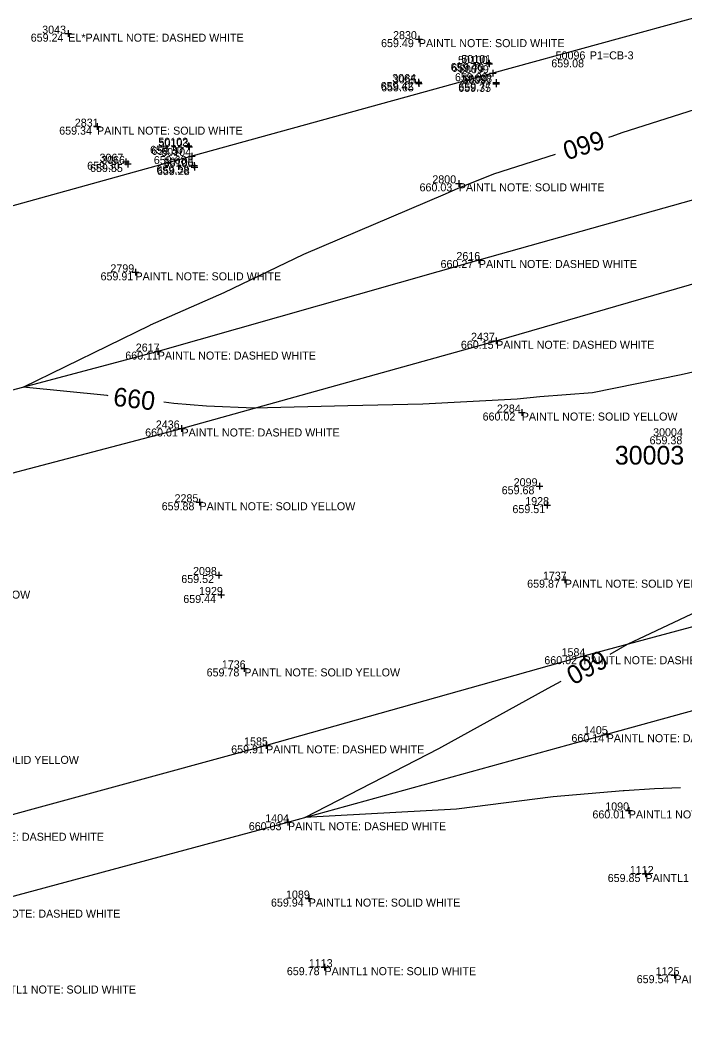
# Model space of a CAD drawing. Extents: x 2129350 to 2137777, y 657588 to 659885.
# Drawn here: x 2133291.5 to 2133391.1, y 658691.9 to 658843.4 of the extents above; entities that cross this region are included whole.
import ezdxf

# ---------------------------------------------------------------- set-up
doc = ezdxf.new("R2010")
doc.units = 0
for name, color, linetype in [('DT_X_Contour_Major', 7, 'Continuous'), ('GK_Visualization', 7, 'Continuous'), ('PV_X_COP', 7, 'Continuous'), ('SV_X_Shot_Marker', 7, 'Continuous'), ('SV_X_Text_Comment', 7, 'Continuous'), ('SV_X_Text_Description', 7, 'Continuous'), ('SV_X_Text_Elevation', 7, 'Continuous'), ('SV_X_Text_Name', 7, 'Continuous')]:
    doc.layers.add(name, color=color, linetype=linetype)

msp = doc.modelspace()

# ---------------------------------------------------------------- linework, layer by layer
at = {"layer": 'DT_X_Contour_Major'}
for points in [[(2133379.76, 658825.89), (2133380.24, 658826.04), (2133381.75, 658826.58), (2133402.61, 658833.27), (2133406.24, 658834.58), (2133406.28, 658834.6), (2133425.26, 658840.79), (2133430.82, 658842.67), (2133447.76, 658848.22), (2133455.27, 658850.77), (2133456.13, 658851.03), (2133471.37, 658855.83), (2133474.84, 658856.87)], [(2133304.64, 658787.14), (2133304.5, 658787.16), (2133291.93, 658788.4), (2133310.97, 658797.73), (2133311.02, 658797.75), (2133322.07, 658802.63), (2133333.98, 658808.37), (2133355.24, 658817.39), (2133357.14, 658818.27), (2133357.4, 658818.37), (2133358.39, 658818.76), (2133362.5, 658820.41), (2133371.75, 658823.35)], [(2133412.14, 658794.77), (2133392.78, 658790.77), (2133390.59, 658790.28), (2133377.31, 658787.58), (2133369.37, 658786.98), (2133365.98, 658786.6), (2133351.85, 658785.89), (2133340.6, 658785.61), (2133326.53, 658785.26), (2133319.38, 658785.56), (2133314.52, 658785.97), (2133314.49, 658785.97), (2133312.98, 658786.15)], [(2133379.93, 658748.38), (2133382.55, 658749.87), (2133394.75, 658755.66), (2133399.37, 658758.23), (2133410.56, 658763.79), (2133421.97, 658770.48), (2133421.99, 658770.49), (2133422.18, 658770.6), (2133425.23, 658772.46), (2133431.27, 658775.85), (2133445.31, 658780.96), (2133462.99, 658787.39), (2133468.71, 658789.21), (2133468.81, 658789.25), (2133470.58, 658789.86)], [(2133390.47, 658728.37), (2133386.59, 658728.22), (2133382.05, 658727.9), (2133381.88, 658727.89), (2133371.41, 658727.02), (2133356.9, 658725.17), (2133334.17, 658723.91), (2133354.24, 658734.27), (2133370.64, 658743.31), (2133372.57, 658744.34)]]:
    msp.add_lwpolyline(points, dxfattribs=at)
at = {"layer": 'PV_X_COP'}
for points in [[(2133730.22, 658936.63), (2133702.62, 658928.99), (2133654.91, 658915.86), (2133605.08, 658902.34), (2133554.92, 658888.56), (2133509.82, 658876.27), (2133459.08, 658862.07), (2133410.5, 658848.76), (2133362.33, 658835.49), (2133317.19, 658823.07), (2133266.35, 658808.95), (2133217.78, 658795.57), (2133170.89, 658782.95), (2133115.31, 658767.84), (2133063.51, 658753.59), (2133014.74, 658740.25), (2132963.88, 658726.32), (2132916.79, 658713.58), (2132868.39, 658700.1), (2132821.62, 658687.28), (2132770.55, 658673.15), (2132722.89, 658660.22), (2132675.02, 658647)], [(2133794.81, 658927.21), (2133746.12, 658913.94), (2133698.01, 658900.79), (2133649.69, 658887.36), (2133601.4, 658873.93), (2133553.07, 658859.93), (2133504.83, 658847.66), (2133456.81, 658834.24), (2133407.74, 658820.79), (2133360.25, 658807.48), (2133312.09, 658793.76), (2133264.31, 658781.06), (2133215.32, 658767.73), (2133166.74, 658754.23)], [(2133170.2, 658742.4), (2133218.35, 658756.09), (2133267.35, 658769.51), (2133315.65, 658782.23), (2133362.85, 658795.38), (2133411.68, 658809.49), (2133460, 658822.86), (2133507.59, 658836.18), (2133555.89, 658849.51), (2133603.94, 658862.15), (2133652.51, 658875.55), (2133700.49, 658889.22), (2133748.69, 658902.41)], [(2133761.88, 658854.63), (2133713.87, 658840.58), (2133665.88, 658827.81), (2133617.52, 658814.46), (2133569.19, 658801), (2133521.18, 658787.99), (2133472.65, 658774.88), (2133424.47, 658761.14), (2133375.94, 658748.09), (2133328.34, 658734.72), (2133280.3, 658721.62), (2133231.73, 658708.1), (2133182.27, 658694.97)], [(2133186.63, 658683.38), (2133234.84, 658696.93), (2133282.77, 658710.09), (2133331.62, 658723.2), (2133379.42, 658736.4), (2133428.07, 658749.78), (2133475.82, 658763.21), (2133523.92, 658776.73), (2133572.46, 658789.76), (2133620.5, 658802.65), (2133668.86, 658816.15), (2133717.15, 658829.38), (2133764.91, 658842.89)]]:
    msp.add_lwpolyline(points, dxfattribs=at)
at = {"layer": 'SV_X_Shot_Marker'}
for p, q in [((2133298.67, 658841.92), (2133298.67, 658840.92)), ((2133298.17, 658841.42), (2133299.17, 658841.42)), ((2133298.67, 658841.42), (2133298.67, 658841.42)), ((2133350.75, 658840.6), (2133351.75, 658840.6)), ((2133351.25, 658841.1), (2133351.25, 658840.1)), ((2133351.25, 658840.6), (2133351.25, 658840.6)), ((2133361.75, 658837.52), (2133361.75, 658836.52)), ((2133361.78, 658837.39), (2133361.78, 658836.39)), ((2133361.25, 658837.02), (2133362.25, 658837.02)), ((2133361.28, 658836.89), (2133362.28, 658836.89)), ((2133361.75, 658837.02), (2133361.75, 658837.02)), ((2133361.78, 658836.89), (2133361.78, 658836.89)), ((2133362.33, 658835.99), (2133362.33, 658834.99)), ((2133351.17, 658834.67), (2133351.17, 658833.67)), ((2133351.26, 658834.47), (2133351.26, 658833.47)), ((2133361.83, 658835.49), (2133362.83, 658835.49)), ((2133362.33, 658835.49), (2133362.33, 658835.49)), ((2133362.82, 658834.59), (2133362.82, 658833.59)), ((2133362.84, 658834.4), (2133362.84, 658833.4)), ((2133350.67, 658834.17), (2133351.67, 658834.17)), ((2133350.76, 658833.97), (2133351.76, 658833.97)), ((2133351.17, 658834.17), (2133351.17, 658834.17)), ((2133351.26, 658833.97), (2133351.26, 658833.97)), ((2133362.32, 658834.09), (2133363.32, 658834.09)), ((2133362.34, 658833.9), (2133363.34, 658833.9)), ((2133362.82, 658834.09), (2133362.82, 658834.09)), ((2133362.84, 658833.9), (2133362.84, 658833.9)), ((2133302.48, 658827.48), (2133303.48, 658827.48)), ((2133302.98, 658827.98), (2133302.98, 658826.98)), ((2133302.98, 658827.48), (2133302.98, 658827.48)), ((2133316.72, 658825.11), (2133316.72, 658824.11)), ((2133316.22, 658824.61), (2133317.22, 658824.61)), ((2133316.3, 658824.45), (2133317.3, 658824.45)), ((2133316.72, 658824.61), (2133316.72, 658824.61)), ((2133316.8, 658824.95), (2133316.8, 658823.95)), ((2133316.8, 658824.45), (2133316.8, 658824.45)), ((2133306.78, 658822.22), (2133307.78, 658822.22)), ((2133307.28, 658822.72), (2133307.28, 658821.72)), ((2133307.28, 658822.22), (2133307.28, 658822.22)), ((2133307.6, 658822.38), (2133307.6, 658821.38)), ((2133316.69, 658823.07), (2133317.69, 658823.07)), ((2133317.19, 658823.57), (2133317.19, 658822.57)), ((2133317.19, 658823.07), (2133317.19, 658823.07)), ((2133317.56, 658822.14), (2133317.56, 658821.14)), ((2133307.1, 658821.88), (2133308.1, 658821.88)), ((2133307.6, 658821.88), (2133307.6, 658821.88)), ((2133317.06, 658821.64), (2133318.06, 658821.64)), ((2133317.12, 658821.42), (2133318.12, 658821.42)), ((2133317.56, 658821.64), (2133317.56, 658821.64)), ((2133317.62, 658821.92), (2133317.62, 658820.92)), ((2133317.62, 658821.42), (2133317.62, 658821.42)), ((2133357.24, 658819.48), (2133357.24, 658818.48)), ((2133356.74, 658818.98), (2133357.74, 658818.98)), ((2133357.24, 658818.98), (2133357.24, 658818.98)), ((2133359.75, 658807.48), (2133360.75, 658807.48)), ((2133360.25, 658807.98), (2133360.25, 658806.98)), ((2133360.25, 658807.48), (2133360.25, 658807.48)), ((2133308.25, 658805.64), (2133309.25, 658805.64)), ((2133308.75, 658806.14), (2133308.75, 658805.14)), ((2133308.75, 658805.64), (2133308.75, 658805.64)), ((2133362.35, 658795.38), (2133363.35, 658795.38)), ((2133362.85, 658795.88), (2133362.85, 658794.88)), ((2133362.85, 658795.38), (2133362.85, 658795.38)), ((2133311.59, 658793.76), (2133312.59, 658793.76)), ((2133312.09, 658794.26), (2133312.09, 658793.26)), ((2133312.09, 658793.76), (2133312.09, 658793.76)), ((2133366.18, 658784.62), (2133367.18, 658784.62)), ((2133366.68, 658785.12), (2133366.68, 658784.12)), ((2133366.68, 658784.62), (2133366.68, 658784.62)), ((2133315.65, 658782.73), (2133315.65, 658781.73)), ((2133315.15, 658782.23), (2133316.15, 658782.23)), ((2133315.65, 658782.23), (2133315.65, 658782.23)), ((2133369.36, 658774.07), (2133369.36, 658773.07)), ((2133368.86, 658773.57), (2133369.86, 658773.57)), ((2133369.36, 658773.57), (2133369.36, 658773.57)), ((2133317.85, 658771.17), (2133318.85, 658771.17)), ((2133318.35, 658771.67), (2133318.35, 658770.67)), ((2133318.35, 658771.17), (2133318.35, 658771.17)), ((2133370.01, 658770.74), (2133371.01, 658770.74)), ((2133370.51, 658771.24), (2133370.51, 658770.24)), ((2133370.51, 658770.74), (2133370.51, 658770.74)), ((2133320.77, 658760.26), (2133321.77, 658760.26)), ((2133321.27, 658760.76), (2133321.27, 658759.76)), ((2133321.27, 658760.26), (2133321.27, 658760.26)), ((2133373.15, 658760.06), (2133373.15, 658759.06)), ((2133372.65, 658759.56), (2133373.65, 658759.56)), ((2133373.15, 658759.56), (2133373.15, 658759.56)), ((2133321.08, 658757.27), (2133322.08, 658757.27)), ((2133321.58, 658757.77), (2133321.58, 658756.77)), ((2133321.58, 658757.27), (2133321.58, 658757.27)), ((2133375.44, 658748.09), (2133376.44, 658748.09)), ((2133375.94, 658748.59), (2133375.94, 658747.59)), ((2133375.94, 658748.09), (2133375.94, 658748.09)), ((2133325.07, 658746.76), (2133325.07, 658745.76)), ((2133324.57, 658746.26), (2133325.57, 658746.26)), ((2133325.07, 658746.26), (2133325.07, 658746.26)), ((2133378.92, 658736.4), (2133379.92, 658736.4)), ((2133379.42, 658736.9), (2133379.42, 658735.9)), ((2133379.42, 658736.4), (2133379.42, 658736.4)), ((2133327.84, 658734.72), (2133328.84, 658734.72)), ((2133328.34, 658735.22), (2133328.34, 658734.22)), ((2133328.34, 658734.72), (2133328.34, 658734.72)), ((2133382.73, 658725.47), (2133382.73, 658724.47)), ((2133331.62, 658723.7), (2133331.62, 658722.7)), ((2133382.23, 658724.97), (2133383.23, 658724.97)), ((2133382.73, 658724.97), (2133382.73, 658724.97)), ((2133331.12, 658723.2), (2133332.12, 658723.2)), ((2133331.62, 658723.2), (2133331.62, 658723.2)), ((2133384.73, 658715.44), (2133385.73, 658715.44)), ((2133385.23, 658715.94), (2133385.23, 658714.94)), ((2133385.23, 658715.44), (2133385.23, 658715.44)), ((2133334.24, 658711.76), (2133335.24, 658711.76)), ((2133334.74, 658712.26), (2133334.74, 658711.26)), ((2133334.74, 658711.76), (2133334.74, 658711.76)), ((2133336.6, 658701.47), (2133337.6, 658701.47)), ((2133337.1, 658701.97), (2133337.1, 658700.97)), ((2133337.1, 658701.47), (2133337.1, 658701.47)), ((2133389.07, 658700.27), (2133390.07, 658700.27)), ((2133389.57, 658700.77), (2133389.57, 658699.77)), ((2133389.57, 658700.27), (2133389.57, 658700.27))]:
    msp.add_line(p, q, dxfattribs=at)

# ---------------------------------------------------------------- texts
at = {"layer": 'DT_X_Contour_Major'}
for rotation, p in [(197.6279, (2133378.53, 658826.97)), (353.2479, (2133305.31, 658785.65)), (208.7711, (2133378.54, 658749.15))]:
    msp.add_text('660', height=2.8, rotation=rotation, dxfattribs=at).set_placement(p)
at = {"layer": 'GK_Visualization'}
msp.add_text('30003', height=2.8, dxfattribs=at).set_placement((2133380.64, 658776.82))
at = {"layer": 'SV_X_Text_Comment'}
for s, p in [('EL*PAINTL NOTE: DASHED WHITE', (2133298.67, 658840.22)), ('PAINTL NOTE: SOLID WHITE', (2133351.25, 658839.4)), ('PAINTL NOTE: SOLID WHITE', (2133302.98, 658826.28)), ('PAINTL NOTE: SOLID WHITE', (2133357.24, 658817.78)), ('PAINTL NOTE: DASHED WHITE', (2133360.25, 658806.29)), ('PAINTL NOTE: SOLID WHITE', (2133308.75, 658804.44)), ('PAINTL NOTE: DASHED WHITE', (2133362.85, 658794.18)), ('PAINTL NOTE: DASHED WHITE', (2133312.09, 658792.56)), ('PAINTL NOTE: SOLID YELLOW', (2133366.68, 658783.42)), ('PAINTL NOTE: DASHED WHITE', (2133315.65, 658781.03)), ('PAINTL NOTE: SOLID YELLOW', (2133318.35, 658769.97)), ('PAINTL NOTE: SOLID YELLOW', (2133373.15, 658758.36)), ('PAINTL NOTE: SOLID YELLOW', (2133269.6, 658756.72)), ('PAINTL NOTE: DASHED WHITE', (2133375.94, 658746.89)), ('PAINTL NOTE: SOLID YELLOW', (2133325.07, 658745.06)), ('PAINTL NOTE: DASHED WHITE', (2133379.42, 658735.2)), ('PAINTL NOTE: DASHED WHITE', (2133328.34, 658733.52)), ('PAINTL NOTE: SOLID YELLOW', (2133276.9, 658731.95)), ('PAINTL1 NOTE: SOLID WHITE', (2133382.73, 658723.77)), ('PAINTL NOTE: DASHED WHITE', (2133331.62, 658722)), ('PAINTL NOTE: DASHED WHITE', (2133280.3, 658720.42)), ('PAINTL1 NOTE: SOLID WHITE', (2133385.23, 658714.24)), ('PAINTL1 NOTE: SOLID WHITE', (2133334.74, 658710.55)), ('PAINTL NOTE: DASHED WHITE', (2133282.77, 658708.89)), ('PAINTL1 NOTE: SOLID WHITE', (2133337.1, 658700.27)), ('PAINTL NOTE: SOLID WHITE', (2133389.57, 658699.07)), ('PAINTL1 NOTE: SOLID WHITE', (2133286.1, 658697.52))]:
    msp.add_text(s, height=1.2, dxfattribs=at).set_placement(p)
at = {"layer": 'SV_X_Text_Description'}
msp.add_text('P1=CB-3', height=1.2, dxfattribs=at).set_placement((2133376.89, 658837.57))
at = {"layer": 'SV_X_Text_Elevation'}
for s, p in [('659.24', (2133293.04, 658840.22)), ('659.49', (2133345.58, 658839.4)), ('659.08', (2133371.11, 658836.37)), ('659.46', (2133356.01, 658835.82)), ('659.73', (2133356.14, 658835.69)), ('659.88', (2133356.66, 658834.29)), ('659.42', (2133345.51, 658832.97)), ('659.65', (2133345.59, 658832.77)), ('659.35', (2133357.16, 658832.7)), ('659.77', (2133357.18, 658832.89)), ('659.34', (2133297.31, 658826.28)), ('659.30', (2133310.94, 658823.41)), ('659.57', (2133311.14, 658823.25)), ('659.30', (2133301.5, 658821.02)), ('659.68', (2133311.5, 658821.87)), ('659.55', (2133301.94, 658820.68)), ('659.58', (2133311.89, 658820.44)), ('659.28', (2133311.97, 658820.22)), ('660.03', (2133351.35, 658817.78)), ('660.27', (2133354.5, 658806.29)), ('659.91', (2133303.51, 658804.44)), ('660.15', (2133357.55, 658794.18)), ('660.11', (2133307.22, 658792.56)), ('660.02', (2133360.81, 658783.42)), ('660.01', (2133310.2, 658781.03)), ('659.38', (2133385.85, 658779.86)), ('659.68', (2133363.67, 658772.37)), ('659.88', (2133312.68, 658769.97)), ('659.51', (2133365.28, 658769.54)), ('659.52', (2133315.62, 658759.06)), ('659.87', (2133367.49, 658758.36)), ('659.44', (2133315.92, 658756.07)), ('660.02', (2133370.06, 658746.89)), ('659.78', (2133319.42, 658745.06)), ('660.14', (2133374.13, 658735.2)), ('659.91', (2133323.1, 658733.52)), ('660.01', (2133377.28, 658723.77)), ('660.03', (2133325.74, 658722)), ('659.85', (2133379.57, 658714.24)), ('659.94', (2133329.07, 658710.55)), ('659.78', (2133331.45, 658700.27)), ('659.54', (2133383.92, 658699.07))]:
    msp.add_text(s, height=1.2, dxfattribs=at).set_placement(p)
at = {"layer": 'SV_X_Text_Name'}
for s, p in [('3043', (2133294.76, 658841.42)), ('2830', (2133347.38, 658840.6)), ('50096', (2133371.76, 658837.57)), ('50100', (2133357.12, 658836.89)), ('50101', (2133357.62, 658837.02)), ('50099', (2133357.27, 658835.49)), ('3064', (2133347.25, 658834.17)), ('3065', (2133347.34, 658833.97)), ('50098', (2133357.76, 658834.09)), ('50097', (2133357.79, 658833.9)), ('2831', (2133299.65, 658827.48)), ('50102', (2133312.17, 658824.61)), ('50103', (2133312.23, 658824.45)), ('50104', (2133312.63, 658823.07)), ('3067', (2133303.36, 658822.22)), ('3066', (2133303.6, 658821.88)), ('50106', (2133312.98, 658821.42)), ('50105', (2133313, 658821.64)), ('2800', (2133353.27, 658818.98)), ('2616', (2133356.88, 658807.48)), ('2799', (2133304.99, 658805.64)), ('2437', (2133359.07, 658795.38)), ('2617', (2133308.79, 658793.76)), ('2284', (2133362.96, 658784.62)), ('2436', (2133311.8, 658782.23)), ('30004', (2133386.38, 658781.06)), ('2099', (2133365.47, 658773.57)), ('2285', (2133314.61, 658771.17)), ('1928', (2133367.2, 658770.74)), ('2098', (2133317.38, 658760.26)), ('1737', (2133369.85, 658759.56)), ('1929', (2133318.28, 658757.27)), ('1584', (2133372.65, 658748.09)), ('1736', (2133321.7, 658746.26)), ('1405', (2133376, 658736.4)), ('1585', (2133325.04, 658734.72)), ('1090', (2133379.2, 658724.97)), ('1404', (2133328.21, 658723.2)), ('1112', (2133382.89, 658715.44)), ('1089', (2133331.32, 658711.76)), ('1113', (2133334.75, 658701.47)), ('1125', (2133386.76, 658700.27))]:
    msp.add_text(s, height=1.2, dxfattribs=at).set_placement(p)

doc.saveas('drawing.dxf')
